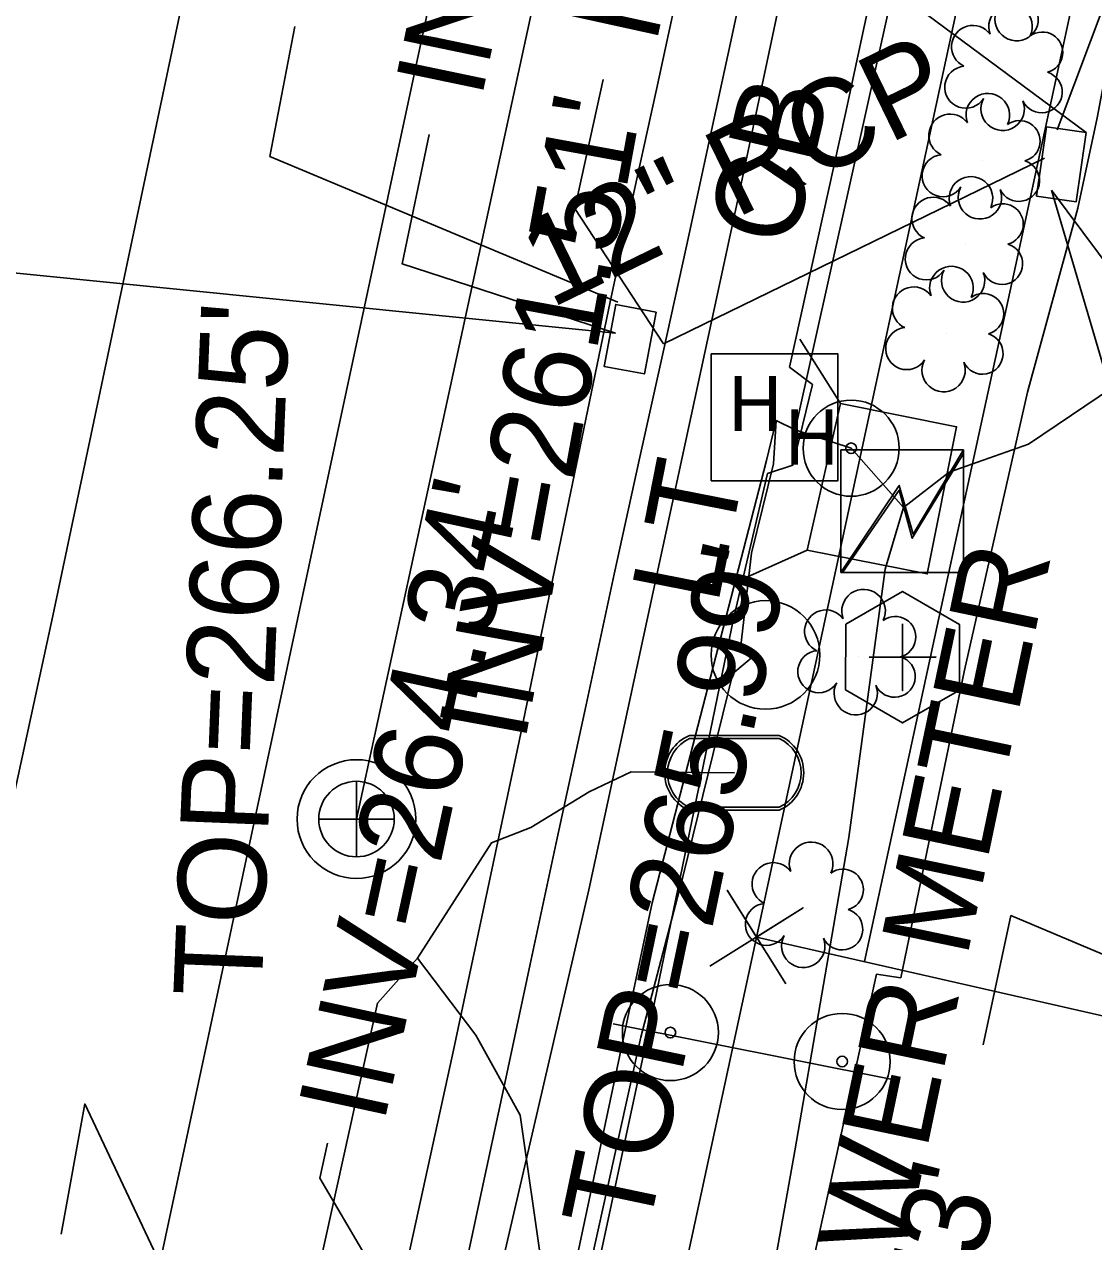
# Model space of a CAD drawing. Extents: x 2100323 to 2109811, y 740376 to 749755.
# Drawn here: x 2106122.7 to 2106171.2, y 743264.5 to 743319.8 of the extents above; entities that cross this region are included whole.
import ezdxf

# ---------------------------------------------------------------- set-up
doc = ezdxf.new("R2010")
doc.units = 0
for name, color, linetype in [('Exist Building', 7, 'Continuous'), ('Exist Other Culture Area Outline', 7, 'Continuous'), ('Exist Other Culture Sign CELL', 7, 'Continuous'), ('Exist Property Corner CELL', 7, 'Continuous'), ('Exist Property Line', 7, 'Continuous'), ('Exist Right of Way Line', 7, 'Continuous'), ('Exist Roads Curbs', 7, 'Continuous'), ('Exist Roads EOP', 7, 'Continuous'), ('Exist Roads EOP Other', 7, 'Continuous'), ('Exist Roads EOT', 7, 'Continuous'), ('Exist Structure Minor Catch Basin', 7, 'Continuous'), ('Exist Structure Minor Catch Basin Text', 7, 'Continuous'), ('Exist Structure Minor Catch Basin Top Elevation', 7, 'Continuous'), ('Exist Structure Minor Pipes RCP 12 Inch', 7, 'Continuous'), ('Exist Structure Minor Pipes RCP 12 Inch Invert', 7, 'Continuous'), ('Exist Structure Minor Pipes RCP 12 Inch Leader', 7, 'Continuous'), ('Exist Structure Minor Pipes RCP 12 Inch Text', 7, 'Continuous'), ('Exist Utilities Other Located Object CELL', 7, 'Continuous'), ('Exist Utilities Other Located Object Text', 7, 'Continuous'), ('Exist Utilities Other Pole CELL', 7, 'Continuous'), ('Exist Utilities Other Pole Text', 7, 'Continuous'), ('Exist Utilities Power Hand Hole CELL', 7, 'Continuous'), ('Exist Utilities Power Transformer CELL', 7, 'Continuous'), ('Exist Utilities Power UG Cable SUE LOS B', 7, 'Continuous'), ('Exist Utilities Sanitary Sewer Clean-Out CELL', 7, 'Continuous'), ('Exist Utilities Sanitary Sewer Manhole CELL', 7, 'Continuous'), ('Exist Utilities Sanitary Sewer Manhole Text', 7, 'Continuous'), ('Exist Utilities Sanitary Sewer UG Line', 7, 'Continuous'), ('Exist Utilities Sanitary Sewer UG Line Invert Elevation', 7, 'Continuous'), ('Exist Utilities Telephone UG Conduit SUE LOS B', 7, 'Continuous'), ('Exist Utilities Water Meter CELL', 7, 'Continuous'), ('Exist Utilities Water UG Line SUE LOS B', 7, 'Continuous'), ('Exist Vegetation Shrub CELL', 7, 'Continuous')]:
    doc.layers.add(name, color=color, linetype=linetype)

msp = doc.modelspace()

# ---------------------------------------------------------------- linework, layer by layer
at = {"layer": 'Exist Building'}
msp.add_lwpolyline([(2106155.506, 743294.698), (2106158.242, 743295.923), (2106159.746, 743302.565), (2106157.905, 743305.491)], dxfattribs=at)
at = {"layer": 'Exist Other Culture Area Outline'}
msp.add_lwpolyline([(2106158.242, 743295.923), (2106163.693, 743294.843), (2106165.02, 743301.518), (2106159.746, 743302.565)], dxfattribs=at)
at = {"layer": 'Exist Other Culture Sign CELL'}
msp.add_line((2106149.436, 743274.424), (2106162.038, 743271.926), dxfattribs=at)
for centre, radius in [((2106152.034, 743274.033), 2.18), ((2106159.83, 743272.72), 2.18), ((2106152.034, 743274.033), 0.24), ((2106159.83, 743272.72), 0.24)]:
    msp.add_circle(centre, radius, dxfattribs=at)
at = {"layer": 'Exist Property Corner CELL'}
msp.add_line((2106155.941, 743278.368), (2106155.941, 743278.368), dxfattribs=at)
msp.add_lwpolyline([(2106153.824, 743277.039), (2106158.059, 743279.697), (2106155.941, 743278.368), (2106154.612, 743280.486), (2106157.27, 743276.25)], dxfattribs=at)
at = {"layer": 'Exist Property Line'}
msp.add_line((2106155.941, 743278.366), (2106383.153, 743226.55), dxfattribs=at)
at = {"layer": 'Exist Right of Way Line'}
msp.add_line((2106074.249, 742899.906), (2106310.877, 743996.154), dxfattribs=at)
at = {"layer": 'Exist Roads Curbs'}
for points in [[(2106160.837, 743277.26), (2106164.133, 743292.491), (2106167.689, 743308.794), (2106171.324, 743325.592), (2106173.729, 743337.141), (2106173.828, 743339.151), (2106173.225, 743340.85), (2106171.799, 743342.222), (2106170.16, 743343.062), (2106166.537, 743343.8)], [(2106159.444, 743341.682), (2106158.733, 743338.082), (2106158.319, 743335.95), (2106158.149, 743335.033), (2106157.909, 743333.81), (2106157.546, 743332.026), (2106157.058, 743329.685), (2106156.446, 743326.791), (2106155.706, 743323.335), (2106154.833, 743319.279), (2106153.827, 743314.613), (2106152.76, 743309.701), (2106151.705, 743304.904), (2106150.647, 743300.131), (2106149.486, 743294.828), (2106148.206, 743288.904), (2106146.903, 743282.845), (2106145.677, 743277.139), (2106144.515, 743271.734), (2106143.358, 743266.322), (2106142.195, 743260.852)]]:
    msp.add_lwpolyline(points, dxfattribs=at)
at = {"layer": 'Exist Roads EOP'}
msp.add_lwpolyline([(2106139.241, 743259.766), (2106142.148, 743273.025), (2106145.173, 743287.26), (2106147.42, 743298.142), (2106149.296, 743307.178), (2106150.062, 743310.684), (2106150.546, 743312.901), (2106150.979, 743314.887), (2106151.402, 743316.82), (2106151.812, 743318.699), (2106152.211, 743320.526)], dxfattribs=at)
at = {"layer": 'Exist Roads EOP Other'}
for points in [[(2106159.978, 743315.719), (2106163.95, 743334.152), (2106166.566, 743345.402), (2106170.429, 743344.536), (2106172.345, 743343.922), (2106174.18, 743342.535), (2106175.136, 743340.872), (2106175.657, 743338.536), (2106175.462, 743335.681), (2106173.008, 743323.988), (2106171.403, 743315.536), (2106170.53, 743311.433), (2106168.245, 743303.083), (2106165.379, 743290.469), (2106162.49, 743276.517), (2106161.386, 743276.679), (2106156.378, 743253.994)], [(2106146.562, 743253.222), (2106151.114, 743274.449), (2106154.898, 743292.801), (2106156.445, 743299.399), (2106157.594, 743299.776), (2106158.482, 743303.426), (2106157.434, 743304.223), (2106159.978, 743315.719)]]:
    msp.add_lwpolyline(points, dxfattribs=at)
at = {"layer": 'Exist Roads EOT'}
for points in [[(2106193.661, 743565.278), (2106185.301, 743526.872), (2106176.778, 743487.839), (2106168.562, 743449.396), (2106160.383, 743411.111), (2106152.202, 743372.731), (2106144.043, 743334.466), (2106135.629, 743295.171), (2106126.639, 743253.17), (2106117.922, 743212.892), (2106109.67, 743174.65), (2106101.108, 743134.697), (2106092.904, 743096.539), (2106084.523, 743058.408), (2106075.562, 743016.95)], [(2106182.437, 743563.859), (2106174.225, 743526.179), (2106165.714, 743486.889), (2106157.443, 743448.872), (2106149.131, 743409.718), (2106140.41, 743369.025), (2106132.021, 743330.941), (2106124.005, 743292.931), (2106115.661, 743254.491), (2106107.566, 743216.526), (2106098.735, 743175.74), (2106090.579, 743137.612), (2106082.298, 743099.337), (2106073.693, 743059.333), (2106064.38, 743016.375)]]:
    msp.add_lwpolyline(points, dxfattribs=at)
at = {"layer": 'Exist Structure Minor Catch Basin'}
for points in [[(2106170.899, 743314.86), (2106170.45, 743311.719), (2106168.651, 743311.977), (2106169.1, 743315.118)], [(2106151.388, 743306.718), (2106150.859, 743303.909), (2106149.026, 743304.254), (2106149.555, 743307.063)]]:
    msp.add_lwpolyline(points, close=True, dxfattribs=at)
at = {"layer": 'Exist Structure Minor Catch Basin Top Elevation'}
for points in [[(2106170.899, 743314.86), (2106159.245, 743323.51), (2106160.776, 743329.311)], [(2106149.646, 743307.162), (2106133.858, 743313.777), (2106134.998, 743319.668)]]:
    msp.add_lwpolyline(points, dxfattribs=at)
at = {"layer": 'Exist Structure Minor Pipes RCP 12 Inch'}
for p, q in [((2106194.289, 743380.83), (2106169.589, 743314.989)), ((2106149.541, 743305.759), (2106069.026, 743313.812)), ((2106169.01, 743313.701), (2106151.717, 743305.281)), ((2106169.326, 743312.247), (2106180.638, 743273.799))]:
    msp.add_line(p, q, dxfattribs=at)
at = {"layer": 'Exist Structure Minor Pipes RCP 12 Inch Leader'}
for points in [[(2106151.717, 743305.281), (2106147.703, 743311.41), (2106148.99, 743317.271)], [(2106149.541, 743305.759), (2106139.864, 743308.904), (2106141.089, 743314.778)], [(2106169.326, 743312.247), (2106183.459, 743293.321), (2106184.765, 743299.177)], [(2106180.638, 743273.799), (2106167.485, 743279.341), (2106166.226, 743273.474)], [(2106137.423, 743245.42), (2106125.458, 743270.8), (2106124.394, 743264.895)], [(2106140.625, 743259.775), (2106136.128, 743267.431), (2106136.472, 743269.019)]]:
    msp.add_lwpolyline(points, dxfattribs=at)
at = {"layer": 'Exist Utilities Other Located Object CELL'}
for radius in [2.18, 0.24]:
    msp.add_circle((2106160.236, 743300.542), radius, dxfattribs=at)
at = {"layer": 'Exist Utilities Other Pole CELL'}
msp.add_circle((2106156.35, 743291.164), 2.463, dxfattribs=at)
at = {"layer": 'Exist Utilities Power Hand Hole CELL'}
msp.add_line((2106156.838, 743301.793), (2106156.838, 743301.793), dxfattribs=at)
msp.add_lwpolyline([(2106153.888, 743299.068), (2106159.638, 743299.068), (2106159.638, 743304.818), (2106153.888, 743304.818), (2106153.888, 743299.068)], dxfattribs=at)
at = {"layer": 'Exist Utilities Power Transformer CELL'}
msp.add_line((2106162.619, 743297.85), (2106162.619, 743297.85), dxfattribs=at)
msp.add_lwpolyline([(2106159.775, 743300.461), (2106165.328, 743300.461), (2106165.328, 743294.908), (2106159.775, 743294.908)], close=True, dxfattribs=at)
for points in [[(2106159.775, 743294.908), (2106162.419, 743298.852), (2106163.048, 743296.643), (2106165.328, 743300.461)], [(2106159.845, 743294.908), (2106162.419, 743298.643), (2106163.006, 743296.461), (2106165.328, 743300.307)]]:
    msp.add_lwpolyline(points, dxfattribs=at)
at = {"layer": 'Exist Utilities Power UG Cable SUE LOS B'}
for points in [[(2106157.689, 743301.38), (2106170.578, 743359.249), (2106179.954, 743404.452), (2106182.044, 743420.963), (2106184.146, 743429.447), (2106185.617, 743430.015), (2106184.312, 743431.989), (2106184.665, 743434.257), (2106189.758, 743450.523), (2106193.411, 743466.977), (2106199.615, 743496.124), (2106207.36, 743530.633), (2106210.873, 743547.58), (2106214.708, 743567.225)], [(2106162.619, 743297.85), (2106164.692, 743299.455), (2106168.281, 743300.732), (2106176.642, 743306.365), (2106185.824, 743315.35), (2106193.919, 743326.444), (2106197.764, 743332.845), (2106210.315, 743344.687), (2106216.197, 743351.361), (2106221.607, 743352.159)], [(2106094.23, 743016.648), (2106098.812, 743040.209), (2106103.371, 743060.127), (2106106.746, 743074.802), (2106112.983, 743104.037), (2106117.894, 743128.725), (2106120.316, 743138.547), (2106121.447, 743145.593), (2106122.312, 743148.823), (2106125.201, 743160.21), (2106130.896, 743183.42), (2106137.893, 743218.463), (2106140.815, 743233.801), (2106146.647, 743258.457), (2106151.206, 743279.918), (2106156.394, 743299.989), (2106156.838, 743301.793)], [(2106127.996, 743161.617), (2106133.501, 743182.078), (2106136.917, 743202.714), (2106139.593, 743217.165), (2106141.704, 743231.802), (2106147.044, 743257.372), (2106150.687, 743273.819), (2106152.604, 743281.092), (2106154.866, 743290.323), (2106155.901, 743291.184), (2106155.226, 743291.589), (2106155.709, 743295.786), (2106156.711, 743299.836), (2106156.838, 743301.793), (2106157.689, 743301.38), (2106160.234, 743300.551), (2106162.619, 743297.85)], [(2106127.238, 743143.853), (2106128.322, 743143.141), (2106130.446, 743145.283), (2106132.421, 743151.086), (2106135.432, 743159.462), (2106140.073, 743183.506), (2106143.833, 743202.072), (2106148.809, 743224.149), (2106153.144, 743243.215), (2106157.685, 743268.663), (2106160.134, 743282.876), (2106161.787, 743295.06), (2106162.619, 743297.85)]]:
    msp.add_lwpolyline(points, dxfattribs=at)
at = {"layer": 'Exist Utilities Sanitary Sewer Clean-Out CELL'}
msp.add_line((2106162.567, 743291.064), (2106162.567, 743291.064), dxfattribs=at)
msp.add_lwpolyline([(2106159.989, 743292.558), (2106159.984, 743289.578), (2106162.562, 743288.084), (2106165.146, 743289.569), (2106165.151, 743292.549), (2106162.573, 743294.044)], close=True, dxfattribs=at)
msp.add_lwpolyline([(2106162.567, 743292.576), (2106162.567, 743289.551), (2106162.567, 743291.064), (2106164.08, 743291.064), (2106161.055, 743291.064)], dxfattribs=at)
at = {"layer": 'Exist Utilities Sanitary Sewer Manhole CELL'}
msp.add_lwpolyline([(2106137.789, 743285.431), (2106137.789, 743282.006), (2106137.789, 743283.719), (2106139.501, 743283.719), (2106136.076, 743283.719)], dxfattribs=at)
for radius in [2.694, 1.712]:
    msp.add_circle((2106137.789, 743283.719), radius, dxfattribs=at)
at = {"layer": 'Exist Utilities Sanitary Sewer UG Line'}
msp.add_lwpolyline([(2106206.826, 743601.901), (2106137.789, 743283.719)], dxfattribs=at)
at = {"layer": 'Exist Utilities Telephone UG Conduit SUE LOS B'}
for points in [[(2106148.328, 743280.508), (2106155.031, 743311.535), (2106157.882, 743325.007), (2106161.501, 743339.741), (2106166.176, 743360.337), (2106179.41, 743422.376), (2106188.664, 743463.185), (2106199.424, 743516.682), (2106204.538, 743537.098), (2106211.983, 743573.623), (2106223.055, 743627.374), (2106232.051, 743668.53), (2106243.321, 743717.425), (2106251.955, 743760.223), (2106263.516, 743814.193), (2106272.239, 743854.627), (2106281.54, 743896.34)], [(2106086.379, 742995.864), (2106097.58, 743046.431), (2106104.096, 743075.325), (2106115.523, 743129.193), (2106122.57, 743161.017), (2106131.542, 743203.466), (2106138.007, 743233.942), (2106143.328, 743258.935), (2106148.328, 743280.508)]]:
    msp.add_lwpolyline(points, dxfattribs=at)
at = {"layer": 'Exist Utilities Water Meter CELL'}
msp.add_line((2106154.936, 743285.815), (2106154.936, 743285.815), dxfattribs=at)
for points in [[(2106152.899, 743287.515), (2106156.974, 743287.515)], [(2106152.899, 743287.378), (2106156.974, 743287.378)], [(2106156.974, 743284.253), (2106152.874, 743284.253)], [(2106156.974, 743284.115), (2106152.874, 743284.115)]]:
    msp.add_lwpolyline(points, dxfattribs=at)
for centre, radius, start, end in [((2106153.629, 743285.81), 1.855, 113.178, 245.9794), ((2106153.64, 743285.809), 1.735, 115.3009, 243.7824), ((2106156.229, 743285.816), 1.856, 293.6483, 66.3084), ((2106156.241, 743285.815), 1.726, 295.1272, 64.8728)]:
    msp.add_arc(centre, radius, start, end, dxfattribs=at)
at = {"layer": 'Exist Utilities Water UG Line SUE LOS B'}
for points in [[(2106140.552, 743277.403), (2106143.913, 743282.642), (2106145.704, 743283.334), (2106148.352, 743284.959), (2106150.247, 743285.866), (2106154.936, 743285.815)], [(2106115.105, 743178.437), (2106124.408, 743213.725), (2106129.401, 743233.04), (2106138.738, 743275.368), (2106140.552, 743277.403), (2106143.204, 743273.921), (2106145.213, 743270.292), (2106146.202, 743263.419), (2106148.93, 743257.45), (2106150.611, 743255.017)]]:
    msp.add_lwpolyline(points, dxfattribs=at)
at = {"layer": 'Exist Vegetation Shrub CELL'}
for p, q in [((2106167.241, 743317.625), (2106167.241, 743317.625)), ((2106166.21, 743313.605), (2106166.21, 743313.605)), ((2106165.445, 743309.834), (2106165.445, 743309.834)), ((2106164.559, 743305.765), (2106164.559, 743305.765)), ((2106160.572, 743291.111), (2106160.572, 743291.111)), ((2106158.192, 743279.648), (2106158.192, 743279.648))]:
    msp.add_line(p, q, dxfattribs=at)
for centre, radius, start, end in [((2106167.47, 743319.665), 0.99, 334.8391, 200.4717), ((2106167.745, 743320.004), 0.984, 151.2797, 21.387), ((2106165.759, 743318.752), 0.968, 35.8908, 245.4216), ((2106168.913, 743318.494), 0.929, 284.4567, 126.0861), ((2106165.441, 743316.92), 0.955, 95.1099, 327.9534), ((2106168.878, 743316.696), 0.937, 204.9913, 73.4601), ((2106166.439, 743315.646), 0.99, 334.8391, 200.4717), ((2106167.113, 743315.941), 0.984, 151.2797, 21.387), ((2106164.728, 743314.732), 0.968, 35.8908, 245.4216), ((2106167.882, 743314.474), 0.929, 284.4567, 126.0861), ((2106164.41, 743312.901), 0.955, 95.1099, 327.9534), ((2106167.847, 743312.676), 0.937, 204.9913, 73.4601), ((2106165.674, 743311.875), 0.99, 334.8391, 200.4717), ((2106166.082, 743311.922), 0.984, 151.2797, 21.387), ((2106163.962, 743310.961), 0.968, 35.8908, 245.4216), ((2106167.117, 743310.703), 0.929, 284.4567, 126.0861), ((2106163.645, 743309.13), 0.955, 95.1099, 327.9534), ((2106167.082, 743308.905), 0.937, 204.9913, 73.4601), ((2106164.788, 743307.806), 0.99, 334.8391, 200.4717), ((2106165.317, 743308.151), 0.984, 151.2797, 21.387), ((2106163.076, 743306.892), 0.968, 35.8908, 245.4216), ((2106166.231, 743306.634), 0.929, 284.4567, 126.0861), ((2106162.758, 743305.061), 0.955, 95.1099, 327.9534), ((2106166.196, 743304.836), 0.937, 204.9913, 73.4601), ((2106164.43, 743304.082), 0.984, 151.2797, 21.387), ((2106160.801, 743293.151), 0.99, 334.8391, 200.4717), ((2106159.089, 743292.237), 0.968, 35.8908, 245.4216), ((2106162.244, 743291.98), 0.929, 284.4567, 126.0861), ((2106158.772, 743290.406), 0.955, 95.1099, 327.9534), ((2106162.209, 743290.182), 0.937, 204.9913, 73.4601), ((2106160.444, 743289.427), 0.984, 151.2797, 21.387), ((2106158.421, 743281.688), 0.99, 334.8391, 200.4717), ((2106156.709, 743280.774), 0.968, 35.8908, 245.4216), ((2106159.864, 743280.516), 0.929, 284.4567, 126.0861), ((2106156.392, 743278.943), 0.955, 95.1099, 327.9534), ((2106159.829, 743278.719), 0.937, 204.9913, 73.4601), ((2106158.064, 743277.964), 0.984, 151.2797, 21.387)]:
    msp.add_arc(centre, radius, start, end, dxfattribs=at)

# ---------------------------------------------------------------- texts
at = {"layer": 'Exist Structure Minor Catch Basin Text'}
msp.add_text('CB', height=4, rotation=76.8355, dxfattribs=at).set_placement((2106157.611, 743309.538))
at = {"layer": 'Exist Structure Minor Catch Basin Top Elevation'}
msp.add_text("TOP=265.99'", height=4, rotation=78.148, dxfattribs=at).set_placement((2106151.003, 743264.818))
at = {"layer": 'Exist Structure Minor Pipes RCP 12 Inch Invert'}
for s, rotation, p in [("INV=263.98'", 77.62, (2106151.372, 743318.796)), ("INV=263.60'", 78.2161, (2106143.455, 743316.327)), ("INV=264.34'", 77.755, (2106139.027, 743269.831)), ("INV=264.73'", 77.8963, (2106160.842, 743238.825))]:
    msp.add_text(s, height=4, rotation=rotation, dxfattribs=at).set_placement(p)
at = {"layer": 'Exist Structure Minor Pipes RCP 12 Inch Text'}
msp.add_text('12" RCP', height=4, rotation=25.9601, dxfattribs=at).set_placement((2106146.594, 743306.859))
at = {"layer": 'Exist Utilities Other Located Object Text'}
msp.add_text('POWER METER', height=4, rotation=78.1744, dxfattribs=at).set_placement((2106161.041, 743256.136))
at = {"layer": 'Exist Utilities Other Pole Text'}
msp.add_text('LT', height=4, rotation=78.8704, dxfattribs=at).set_placement((2106154.179, 743293.376))
at = {"layer": 'Exist Utilities Power Hand Hole CELL'}
for p in [(2106154.679, 743301.319), (2106157.243, 743299.799)]:
    msp.add_text('H', height=2.5, dxfattribs=at).set_placement(p)
at = {"layer": 'Exist Utilities Sanitary Sewer Manhole Text'}
msp.add_text("TOP=266.25'", height=4, rotation=87.6799, dxfattribs=at).set_placement((2106133.474, 743275.599))
at = {"layer": 'Exist Utilities Sanitary Sewer UG Line Invert Elevation'}
msp.add_text("INV=261.51'", height=4, rotation=79.6176, dxfattribs=at).set_placement((2106145.429, 743287.14))

doc.saveas('drawing.dxf')
